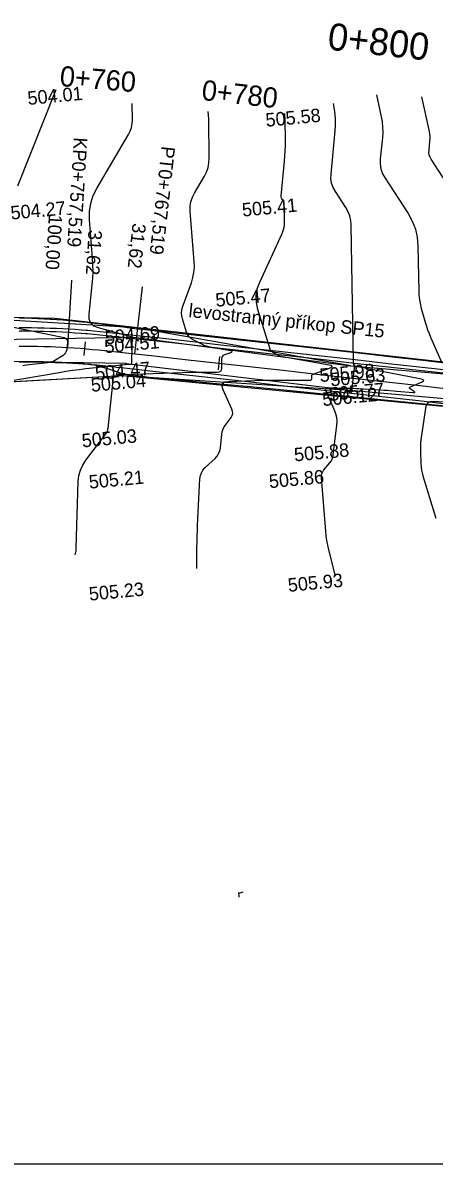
# Model space of a CAD drawing. Extents: x -636600 to -628587, y -1090963 to -1085869.
# Drawn here: x -629093.5 to -629032.6, y -1086904.2 to -1086735 of the extents above; entities that cross this region are included whole.
import ezdxf

# ---------------------------------------------------------------- set-up
doc = ezdxf.new("R2010")
doc.units = 0
for name, color, linetype in [('01_PARCELY_NÁVRH_PC', 7, 'Continuous'), ('08_LEGENDA_HV', 7, 'Continuous'), ('42', 7, 'Continuous'), ('43', 7, 'Continuous'), ('60', 7, 'Continuous'), ('dno příkopu', 7, 'Continuous'), ('Ex_Major Contours', 7, 'Continuous'), ('Ex_Minor Contours', 7, 'Continuous'), ('HEKTOMETRY100', 7, 'Continuous'), ('HEKTOMETRY20', 7, 'Continuous'), ('HL_BODY', 7, 'Continuous'), ('koty_vše', 7, 'Continuous'), ('POLOMERY', 7, 'Continuous'), ('popis', 7, 'Continuous'), ('situace_osa', 7, 'Continuous'), ('situace_těleso', 7, 'Continuous'), ('situace_vozovka', 7, 'Continuous')]:
    doc.layers.add(name, color=color, linetype=linetype)

msp = doc.modelspace()

# ---------------------------------------------------------------- linework, layer by layer
at = {"layer": '01_PARCELY_NÁVRH_PC'}
msp.add_lwpolyline([(-629001.4, -1086788.69), (-629088.79, -1086778.86), (-629097.86, -1086778.62), (-629111.32, -1086779.8), (-629132.76, -1086787.93), (-629155.14, -1086797.27), (-629162.27, -1086798.77), (-629168.97, -1086799.04), (-629169.31, -1086804.66), (-629155.23, -1086803.37), (-629141.59, -1086798.86), (-629131.71, -1086793.85), (-629109.39, -1086789.8), (-629098.47, -1086788.4), (-629078.73, -1086787.28), (-628997.76, -1086795.07)], dxfattribs=at)
at = {"layer": '08_LEGENDA_HV'}
msp.add_line((-628587.27, -1086904.22), (-629847.27, -1086904.22), dxfattribs=at)
at = {"layer": '42'}
for p, q in [((-629076.67, -1086780.23), (-629098.61, -1086778.92)), ((-629044.93, -1086785.84), (-629076.67, -1086780.23)), ((-629044.93, -1086785.84), (-628995.45, -1086790.12)), ((-629098.47, -1086788.4), (-629078.73, -1086787.28)), ((-629078.73, -1086787.28), (-629045.06, -1086789.44)), ((-629045.06, -1086789.44), (-628995.3, -1086793.85))]:
    msp.add_line(p, q, dxfattribs=at)
at = {"layer": '43'}
for points in [[(-629061.48, -1086864.65), (-629061.54, -1086863.92)], [(-629061.52, -1086864.15), (-629061.43, -1086864.05), (-629061.33, -1086863.98), (-629061.18, -1086863.92), (-629061.03, -1086863.88), (-629060.88, -1086863.86)]]:
    msp.add_lwpolyline(points, dxfattribs=at)
at = {"layer": '60'}
for p, q in [((-629098.78, -1086781.99), (-629077.05, -1086781.59)), ((-629077.05, -1086781.59), (-629044.93, -1086785.84)), ((-629078.19, -1086785.53), (-629098.54, -1086785.17)), ((-629078.19, -1086785.53), (-629045.06, -1086789.44))]:
    msp.add_line(p, q, dxfattribs=at)
at = {"layer": 'dno příkopu'}
msp.add_lwpolyline([(-629094.06, -1086780.19), (-629093.14, -1086780.19), (-629092.21, -1086780.19), (-629091.29, -1086780.2), (-629090.37, -1086780.22), (-629089.45, -1086780.25), (-629089.27, -1086780.25), (-629088.52, -1086780.28), (-629087.6, -1086780.33), (-629086.68, -1086780.38), (-629085.75, -1086780.44), (-629084.82, -1086780.51), (-629084.15, -1086780.56), (-629083.9, -1086780.59), (-629082.97, -1086780.67), (-629082.05, -1086780.75), (-629081.14, -1086780.84), (-629080.22, -1086780.94), (-629079.31, -1086781.04), (-629079.1, -1086781.06), (-629078.4, -1086781.14), (-629077.49, -1086781.24), (-629076.59, -1086781.34), (-629074.12, -1086781.61), (-629069.16, -1086782.17), (-629064.19, -1086782.72), (-629059.22, -1086783.28), (-629054.25, -1086783.83), (-629049.28, -1086784.39), (-629044.31, -1086784.94), (-629039.34, -1086785.5), (-629034.37, -1086786.05), (-629029.4, -1086786.61)], dxfattribs=at)
at = {"layer": 'Ex_Major Contours'}
msp.add_lwpolyline([(-629085.77, -1086813.89), (-629085.7, -1086813.66), (-629085.63, -1086813.26), (-629085.59, -1086812.85), (-629085.29, -1086802.99), (-629085.2, -1086802.13), (-629084.99, -1086801.33), (-629084.64, -1086800.56), (-629084.17, -1086799.84), (-629081.05, -1086795.76), (-629081.02, -1086795.72), (-629080.99, -1086795.66), (-629080.97, -1086795.61), (-629080.96, -1086795.55), (-629080.92, -1086795.32), (-629080.91, -1086795.26), (-629080.9, -1086795.2), (-629080.89, -1086795.15), (-629080.88, -1086795.09), (-629080.06, -1086787.54), (-629080.04, -1086787.46), (-629080, -1086787.39), (-629079.94, -1086787.34), (-629079.85, -1086787.32), (-629079.42, -1086787.24), (-629079.35, -1086787.23), (-629079.28, -1086787.22), (-629079.2, -1086787.21), (-629079.13, -1086787.2), (-629078.84, -1086787.17), (-629078.76, -1086787.16), (-629078.69, -1086787.16), (-629078.61, -1086787.15), (-629078.54, -1086787.15), (-629068.42, -1086786.81), (-629067.98, -1086786.8), (-629067.55, -1086786.79), (-629067.11, -1086786.79), (-629066.67, -1086786.79), (-629064.68, -1086786.8), (-629064.41, -1086786.76), (-629064.21, -1086786.65), (-629064.09, -1086786.45), (-629064.05, -1086786.18), (-629064.02, -1086784.79), (-629063.99, -1086784.59), (-629063.91, -1086784.41), (-629063.77, -1086784.28), (-629063.58, -1086784.18), (-629062.72, -1086783.88), (-629062.56, -1086783.81), (-629062.51, -1086783.75), (-629062.57, -1086783.69), (-629062.74, -1086783.65), (-629065.59, -1086783.14), (-629065.96, -1086783.06), (-629066.32, -1086782.95), (-629066.68, -1086782.82), (-629067.02, -1086782.65), (-629068.37, -1086781.94), (-629068.68, -1086781.74), (-629068.93, -1086781.49), (-629069.13, -1086781.19), (-629069.27, -1086780.85), (-629069.88, -1086778.91), (-629069.98, -1086778.46), (-629070.01, -1086778.02), (-629069.96, -1086777.58), (-629069.84, -1086777.14), (-629068.54, -1086773.53), (-629068.31, -1086772.78), (-629068.17, -1086772.01), (-629068.1, -1086771.24), (-629068.12, -1086770.45), (-629068.71, -1086762.92), (-629068.71, -1086762.21), (-629068.61, -1086761.53), (-629068.4, -1086760.87), (-629068.08, -1086760.24), (-629066.62, -1086757.75), (-629066.3, -1086757.12), (-629066.07, -1086756.46), (-629065.94, -1086755.77), (-629065.9, -1086755.06), (-629065.97, -1086749.22), (-629066.07, -1086748.14)], dxfattribs=at)
at = {"layer": 'Ex_Minor Contours'}
for points in [[(-629088.63, -1086744.93), (-629094.28, -1086759.24)], [(-629041.13, -1086745.68), (-629040.44, -1086748.93), (-629040.3, -1086749.7), (-629040.23, -1086750.48), (-629040.22, -1086751.25), (-629040.26, -1086752.03), (-629040.57, -1086755.16), (-629040.58, -1086755.93), (-629040.47, -1086756.66), (-629040.23, -1086757.37), (-629039.86, -1086758.04), (-629036.46, -1086763.28), (-629035.84, -1086764.4), (-629035.38, -1086765.57), (-629035.1, -1086766.8), (-629035, -1086768.07), (-629034.88, -1086774.84), (-629034.85, -1086775.42), (-629034.79, -1086776), (-629034.68, -1086776.57), (-629034.55, -1086777.14), (-629033.92, -1086779.4), (-629033.75, -1086779.96), (-629033.56, -1086780.51), (-629033.36, -1086781.06), (-629033.13, -1086781.6), (-629031.44, -1086785.43)], [(-629026.13, -1086765.87), (-629033.05, -1086755.21), (-629033.21, -1086754.91), (-629033.32, -1086754.59), (-629033.37, -1086754.26), (-629033.36, -1086753.92), (-629033.23, -1086752.52), (-629033.21, -1086752.17), (-629033.21, -1086751.82), (-629033.25, -1086751.47), (-629033.31, -1086751.12), (-629034.4, -1086745.96)], [(-629096.29, -1086788.25), (-629088.12, -1086786.83), (-629087.14, -1086786.67), (-629086.15, -1086786.52), (-629085.16, -1086786.39), (-629084.17, -1086786.27), (-629078.37, -1086785.64), (-629078.29, -1086785.63), (-629078.22, -1086785.62), (-629078.14, -1086785.62), (-629078.06, -1086785.61), (-629077.63, -1086785.6), (-629077.61, -1086785.6), (-629077.58, -1086785.6), (-629077.56, -1086785.6), (-629077.54, -1086785.6), (-629077.44, -1086785.6), (-629077.42, -1086785.6), (-629077.4, -1086785.59), (-629077.39, -1086785.57), (-629077.39, -1086785.55), (-629077.34, -1086782.82), (-629077.33, -1086782.7), (-629077.33, -1086782.58), (-629077.32, -1086782.45), (-629077.31, -1086782.33), (-629077.25, -1086781.69), (-629077.25, -1086781.65), (-629077.27, -1086781.62), (-629077.29, -1086781.59), (-629077.33, -1086781.58), (-629077.5, -1086781.54), (-629077.54, -1086781.54), (-629077.59, -1086781.53), (-629077.63, -1086781.52), (-629077.67, -1086781.5), (-629082.29, -1086780.23), (-629082.97, -1086779.95), (-629083.43, -1086779.51), (-629083.67, -1086778.92), (-629083.69, -1086778.19), (-629083.23, -1086773.86), (-629083.15, -1086772.86), (-629083.11, -1086771.87), (-629083.12, -1086770.88), (-629083.18, -1086769.88), (-629083.62, -1086764.22), (-629083.62, -1086762.96), (-629083.44, -1086761.75), (-629083.07, -1086760.59), (-629082.51, -1086759.46), (-629077.87, -1086751.58), (-629077.6, -1086751.06), (-629077.42, -1086750.51), (-629077.31, -1086749.94), (-629077.28, -1086749.36), (-629077.3, -1086746.96), (-629077.31, -1086746.95)], [(-629047.26, -1086816.8), (-629047.34, -1086816.5), (-629047.51, -1086815.83), (-629048.19, -1086813.13), (-629048.35, -1086812.45), (-629048.48, -1086811.77), (-629048.58, -1086811.08), (-629048.65, -1086810.39), (-629049.29, -1086802.48), (-629049.29, -1086802.15), (-629049.23, -1086801.85), (-629049.1, -1086801.56), (-629048.92, -1086801.29), (-629048.06, -1086800.26), (-629047.87, -1086799.99), (-629047.72, -1086799.7), (-629047.61, -1086799.4), (-629047.55, -1086799.07), (-629047.01, -1086794.66), (-629046.98, -1086794.09), (-629047.03, -1086793.52), (-629047.15, -1086792.97), (-629047.35, -1086792.42), (-629048.66, -1086789.51), (-629048.7, -1086789.37), (-629048.68, -1086789.28), (-629048.6, -1086789.22), (-629048.47, -1086789.19), (-629047.8, -1086789.17), (-629047.63, -1086789.17), (-629047.47, -1086789.16), (-629047.3, -1086789.16), (-629047.13, -1086789.16), (-629045.27, -1086789.17), (-629044.9, -1086789.17), (-629044.54, -1086789.18), (-629044.17, -1086789.2), (-629043.8, -1086789.22), (-629040.04, -1086789.44), (-629039.57, -1086789.47), (-629039.09, -1086789.5), (-629038.62, -1086789.54), (-629038.15, -1086789.59), (-629035.64, -1086789.83), (-629035.52, -1086789.83), (-629035.46, -1086789.81), (-629035.48, -1086789.75), (-629035.58, -1086789.67), (-629036.13, -1086789.27), (-629036.23, -1086789.18), (-629036.26, -1086789.09), (-629036.21, -1086789.02), (-629036.09, -1086788.95), (-629034.45, -1086788.26), (-629034.21, -1086788.13), (-629034.14, -1086788.02), (-629034.23, -1086787.93), (-629034.49, -1086787.85), (-629043.9, -1086786.02), (-629043.95, -1086786.01), (-629044, -1086786), (-629044.05, -1086785.99), (-629044.1, -1086785.97), (-629044.32, -1086785.9), (-629044.35, -1086785.89), (-629044.38, -1086785.87), (-629044.4, -1086785.85), (-629044.41, -1086785.82), (-629044.48, -1086785.67), (-629044.49, -1086785.65), (-629044.5, -1086785.63), (-629044.5, -1086785.61), (-629044.51, -1086785.59), (-629044.53, -1086785.5), (-629044.54, -1086785.48), (-629044.54, -1086785.46), (-629044.55, -1086785.44), (-629044.55, -1086785.41), (-629044.89, -1086764.99), (-629044.95, -1086764.3), (-629045.1, -1086763.63), (-629045.35, -1086763), (-629045.69, -1086762.39), (-629047.23, -1086760.01), (-629047.56, -1086759.41), (-629047.78, -1086758.77), (-629047.88, -1086758.11), (-629047.87, -1086757.42), (-629047.25, -1086751.03), (-629047.19, -1086750.08), (-629047.21, -1086749.13), (-629047.3, -1086748.19), (-629047.46, -1086747.25), (-629047.52, -1086746.96)], [(-629067.75, -1086815.91), (-629067.72, -1086812.78), (-629067.71, -1086811.95), (-629067.69, -1086811.12), (-629067.66, -1086810.3), (-629067.62, -1086809.47), (-629067.28, -1086802.6), (-629067.21, -1086802.13), (-629067.06, -1086801.7), (-629066.83, -1086801.31), (-629066.51, -1086800.95), (-629065.04, -1086799.58), (-629064.74, -1086799.25), (-629064.51, -1086798.88), (-629064.35, -1086798.48), (-629064.26, -1086798.03), (-629064.05, -1086796), (-629063.99, -1086795.65), (-629063.88, -1086795.32), (-629063.73, -1086795), (-629063.54, -1086794.7), (-629062.68, -1086793.53), (-629062.51, -1086793.24), (-629062.43, -1086792.93), (-629062.45, -1086792.62), (-629062.55, -1086792.29), (-629063.85, -1086789.39), (-629064, -1086788.86), (-629063.93, -1086788.49), (-629063.62, -1086788.25), (-629063.08, -1086788.16), (-629059.2, -1086788.03), (-629058.35, -1086788), (-629057.51, -1086787.99), (-629056.66, -1086787.98), (-629055.81, -1086787.98), (-629050.95, -1086788), (-629050.85, -1086787.99), (-629050.79, -1086787.95), (-629050.74, -1086787.88), (-629050.73, -1086787.78), (-629050.72, -1086787.35), (-629050.71, -1086787.25), (-629050.67, -1086787.17), (-629050.6, -1086787.11), (-629050.51, -1086787.07), (-629048.1, -1086786.21), (-629047.78, -1086786.07), (-629047.68, -1086785.94), (-629047.8, -1086785.83), (-629048.14, -1086785.74), (-629055.05, -1086784.52), (-629055.23, -1086784.48), (-629055.41, -1086784.42), (-629055.58, -1086784.36), (-629055.75, -1086784.28), (-629056.41, -1086783.93), (-629056.56, -1086783.83), (-629056.69, -1086783.71), (-629056.79, -1086783.56), (-629056.86, -1086783.39), (-629058.69, -1086777.5), (-629058.92, -1086776.47), (-629058.95, -1086775.44), (-629058.79, -1086774.43), (-629058.43, -1086773.44), (-629055.12, -1086766.22), (-629054.95, -1086765.79), (-629054.83, -1086765.36), (-629054.77, -1086764.91), (-629054.75, -1086764.45), (-629054.79, -1086761.91), (-629054.8, -1086761.8), (-629054.82, -1086761.7), (-629054.86, -1086761.59), (-629054.92, -1086761.5), (-629055.16, -1086761.12), (-629055.22, -1086761.02), (-629055.25, -1086760.92), (-629055.27, -1086760.81), (-629055.27, -1086760.7), (-629054.76, -1086755.49), (-629054.7, -1086754.72), (-629054.65, -1086753.96), (-629054.63, -1086753.19), (-629054.63, -1086752.43), (-629054.67, -1086749.36), (-629054.73, -1086748.61), (-629054.78, -1086748.42)], [(-629098.09, -1086779.5), (-629087.4, -1086781.66), (-629087.17, -1086781.75), (-629087.01, -1086781.89), (-629086.92, -1086782.08), (-629086.91, -1086782.33), (-629087.01, -1086783.45), (-629087.07, -1086783.71), (-629087.17, -1086783.94), (-629087.33, -1086784.14), (-629087.54, -1086784.3), (-629088.65, -1086785), (-629088.92, -1086785.15), (-629089.21, -1086785.27), (-629089.5, -1086785.35), (-629089.8, -1086785.4), (-629092.07, -1086785.65), (-629092.55, -1086785.71), (-629093.03, -1086785.77), (-629093.51, -1086785.84)], [(-629030.51, -1086791.27), (-629032.67, -1086791.14), (-629033.15, -1086791.18), (-629033.51, -1086791.36), (-629033.76, -1086791.68), (-629033.89, -1086792.14), (-629034.55, -1086796.81), (-629034.6, -1086797.26), (-629034.63, -1086797.71), (-629034.64, -1086798.16), (-629034.64, -1086798.61), (-629034.56, -1086800.41), (-629034.53, -1086800.86), (-629034.47, -1086801.3), (-629034.38, -1086801.74), (-629034.26, -1086802.17), (-629032.33, -1086808.44)]]:
    msp.add_lwpolyline(points, dxfattribs=at)
at = {"layer": 'HEKTOMETRY100'}
msp.add_lwpolyline([(-629044.39, -1086785.69), (-629044.84, -1086789.66)], dxfattribs=at)
at = {"layer": 'HEKTOMETRY20'}
for points in [[(-629084.29, -1086782.31), (-629084.46, -1086784.3)], [(-629064.38, -1086784.46), (-629064.6, -1086786.45)]]:
    msp.add_lwpolyline(points, dxfattribs=at)
at = {"layer": 'HL_BODY'}
for points in [[(-629086.85, -1086783.12), (-629086.24, -1086773.14)], [(-629076.9, -1086784.07), (-629075.78, -1086774.13)]]:
    msp.add_lwpolyline(points, dxfattribs=at)
at = {"layer": 'POLOMERY'}
for points in [[(-629086.85, -1086783.12), (-629086.24, -1086773.14)], [(-629076.9, -1086784.07), (-629075.78, -1086774.13)]]:
    msp.add_lwpolyline(points, dxfattribs=at)
at = {"layer": 'situace_osa'}
msp.add_lwpolyline([(-629094.03, -1086782.94), (-629093.13, -1086782.94), (-629092.23, -1086782.94), (-629091.34, -1086782.95), (-629090.44, -1086782.97), (-629089.54, -1086783), (-629089.37, -1086783), (-629088.64, -1086783.03), (-629087.75, -1086783.07), (-629086.85, -1086783.12), (-629085.94, -1086783.18), (-629085.04, -1086783.25), (-629084.38, -1086783.31), (-629084.13, -1086783.33), (-629083.22, -1086783.41), (-629082.32, -1086783.49), (-629081.41, -1086783.58), (-629080.51, -1086783.67), (-629079.61, -1086783.77), (-629079.4, -1086783.79), (-629078.7, -1086783.87), (-629077.8, -1086783.97), (-629076.9, -1086784.07), (-629074.43, -1086784.34), (-629069.46, -1086784.9), (-629064.49, -1086785.46), (-629059.52, -1086786.01), (-629054.55, -1086786.57), (-629049.58, -1086787.12), (-629044.62, -1086787.68), (-629039.65, -1086788.23), (-629034.68, -1086788.79), (-629029.71, -1086789.34)], dxfattribs=at)
at = {"layer": 'situace_těleso'}
for points in [[(-629094.07, -1086778.72), (-629093.14, -1086778.75), (-629092.2, -1086778.78), (-629091.27, -1086778.82), (-629090.33, -1086778.87), (-629089.4, -1086778.92), (-629089.22, -1086778.94), (-629088.47, -1086778.99), (-629087.54, -1086779.06), (-629086.6, -1086779.14), (-629085.67, -1086779.23), (-629084.73, -1086779.32), (-629084.05, -1086779.4), (-629083.8, -1086779.42), (-629082.87, -1086779.53), (-629081.95, -1086779.64), (-629081.03, -1086779.76), (-629080.11, -1086779.88), (-629079.2, -1086780), (-629078.99, -1086780.02), (-629078.29, -1086780.12), (-629077.39, -1086780.26), (-629076.48, -1086780.39), (-629074.02, -1086780.63), (-629069.04, -1086781.17), (-629064.07, -1086781.71), (-629059.1, -1086782.25), (-629054.13, -1086782.78), (-629049.16, -1086783.32), (-629044.19, -1086783.9), (-629039.22, -1086784.45), (-629034.26, -1086785.04), (-629029.29, -1086785.63)], [(-629030, -1086791.93), (-629034.97, -1086791.44), (-629039.95, -1086790.95), (-629044.93, -1086790.45), (-629049.9, -1086789.94), (-629054.88, -1086789.47), (-629059.86, -1086788.99), (-629064.83, -1086788.52), (-629069.81, -1086788.04), (-629074.79, -1086787.57), (-629077.25, -1086787.26), (-629078.15, -1086787.12), (-629079.04, -1086786.92), (-629079.72, -1086786.71), (-629079.92, -1086786.64), (-629080.79, -1086786.37), (-629081.67, -1086786.12), (-629082.55, -1086785.87), (-629083.43, -1086785.65), (-629084.32, -1086785.59), (-629084.56, -1086785.58), (-629085.21, -1086785.55), (-629086.1, -1086785.5), (-629086.99, -1086785.46), (-629087.87, -1086785.42), (-629088.75, -1086785.39), (-629089.45, -1086785.37), (-629089.62, -1086785.36), (-629090.5, -1086785.34), (-629091.37, -1086785.32), (-629092.25, -1086785.31), (-629093.13, -1086785.3), (-629094, -1086785.29)]]:
    msp.add_lwpolyline(points, dxfattribs=at)
at = {"layer": 'situace_vozovka'}
for points in [[(-629094.05, -1086780.69), (-629093.13, -1086780.69), (-629092.22, -1086780.69), (-629091.3, -1086780.7), (-629090.38, -1086780.72), (-629089.46, -1086780.75), (-629089.28, -1086780.75), (-629088.55, -1086780.78), (-629087.63, -1086780.83), (-629086.71, -1086780.88), (-629085.79, -1086780.94), (-629084.86, -1086781.01), (-629084.19, -1086781.06), (-629083.94, -1086781.08), (-629083.02, -1086781.16), (-629082.1, -1086781.25), (-629081.19, -1086781.34), (-629080.27, -1086781.44), (-629079.36, -1086781.53), (-629079.16, -1086781.56), (-629078.46, -1086781.63), (-629077.55, -1086781.73), (-629076.65, -1086781.83), (-629074.18, -1086782.11), (-629069.21, -1086782.66), (-629064.24, -1086783.22), (-629059.27, -1086783.77), (-629054.3, -1086784.33), (-629049.33, -1086784.88), (-629044.37, -1086785.44), (-629039.4, -1086786), (-629034.43, -1086786.55), (-629029.46, -1086787.11)], [(-629094, -1086785.19), (-629093.13, -1086785.19), (-629092.25, -1086785.19), (-629091.37, -1086785.2), (-629090.49, -1086785.22), (-629089.62, -1086785.24), (-629089.45, -1086785.25), (-629088.74, -1086785.28), (-629087.86, -1086785.32), (-629086.99, -1086785.37), (-629086.1, -1086785.43), (-629085.21, -1086785.49), (-629084.56, -1086785.55), (-629084.32, -1086785.57), (-629083.43, -1086785.65), (-629082.54, -1086785.73), (-629081.64, -1086785.82), (-629080.75, -1086785.91), (-629079.85, -1086786.01), (-629079.64, -1086786.03), (-629078.95, -1086786.11), (-629078.05, -1086786.2), (-629077.15, -1086786.31), (-629074.68, -1086786.58), (-629069.71, -1086787.14), (-629064.74, -1086787.69), (-629059.77, -1086788.25), (-629054.8, -1086788.8), (-629049.83, -1086789.36), (-629044.87, -1086789.91), (-629039.9, -1086790.47), (-629034.93, -1086791.02), (-629029.96, -1086791.58)]]:
    msp.add_lwpolyline(points, dxfattribs=at)

# ---------------------------------------------------------------- texts
at = {"layer": 'HEKTOMETRY100'}
msp.add_text('0+800', height=4, rotation=353.6247, dxfattribs=at).set_placement((-629048.5, -1086738.94))
at = {"layer": 'HEKTOMETRY20'}
for s, rotation, p in [('0+760', 355.2445, (-629088.12, -1086744.36)), ('0+780', 353.6247, (-629067.13, -1086746.42))]:
    msp.add_text(s, height=3, rotation=rotation, dxfattribs=at).set_placement(p)
at = {"layer": 'HL_BODY'}
for s, rotation, p in [('KP0+757,519', 266.4895, (-629085.94, -1086751.94)), ('PT0+767,519', 263.6247, (-629072.94, -1086753.22))]:
    msp.add_text(s, height=2, rotation=rotation, dxfattribs=at).set_placement(p)
at = {"layer": 'koty_vše'}
for s, p in [('504.01', (-629092.72, -1086747.18)), ('505.58', (-629057.47, -1086750.42)), ('504.27', (-629095.23, -1086764.18)), ('505.41', (-629060.96, -1086763.74)), ('505.47', (-629064.89, -1086777.11)), ('504.69', (-629081.26, -1086782.67)), ('504.51', (-629081.34, -1086784)), ('504.47', (-629082.71, -1086787.96)), ('505.04', (-629083.34, -1086789.72)), ('505.98', (-629049.47, -1086788.27)), ('505.63', (-629047.9, -1086788.91)), ('505.77', (-629048.06, -1086791.08)), ('506.12', (-629049.07, -1086791.83)), ('505.03', (-629084.69, -1086797.96)), ('505.88', (-629053.25, -1086800.04)), ('505.21', (-629083.64, -1086804.08)), ('505.86', (-629056.97, -1086804)), ('505.93', (-629054.17, -1086819.37)), ('505.23', (-629083.63, -1086820.68))]:
    msp.add_text(s, height=2, rotation=5.3515, dxfattribs=at).set_placement(p)
at = {"layer": 'POLOMERY'}
for s, rotation, p in [('100,00', 266.4895, (-629089.65, -1086763.39)), ('31,62', 263.6247, (-629077.24, -1086764.64)), ('31,62', 266.4895, (-629083.77, -1086765.66))]:
    msp.add_text(s, height=2, rotation=rotation, dxfattribs=at).set_placement(p)
at = {"layer": 'popis'}
msp.add_text('levostranný příkop SP15', height=2, rotation=353.9152, dxfattribs=at).set_placement((-629069.03, -1086778.61))

doc.saveas('drawing.dxf')
